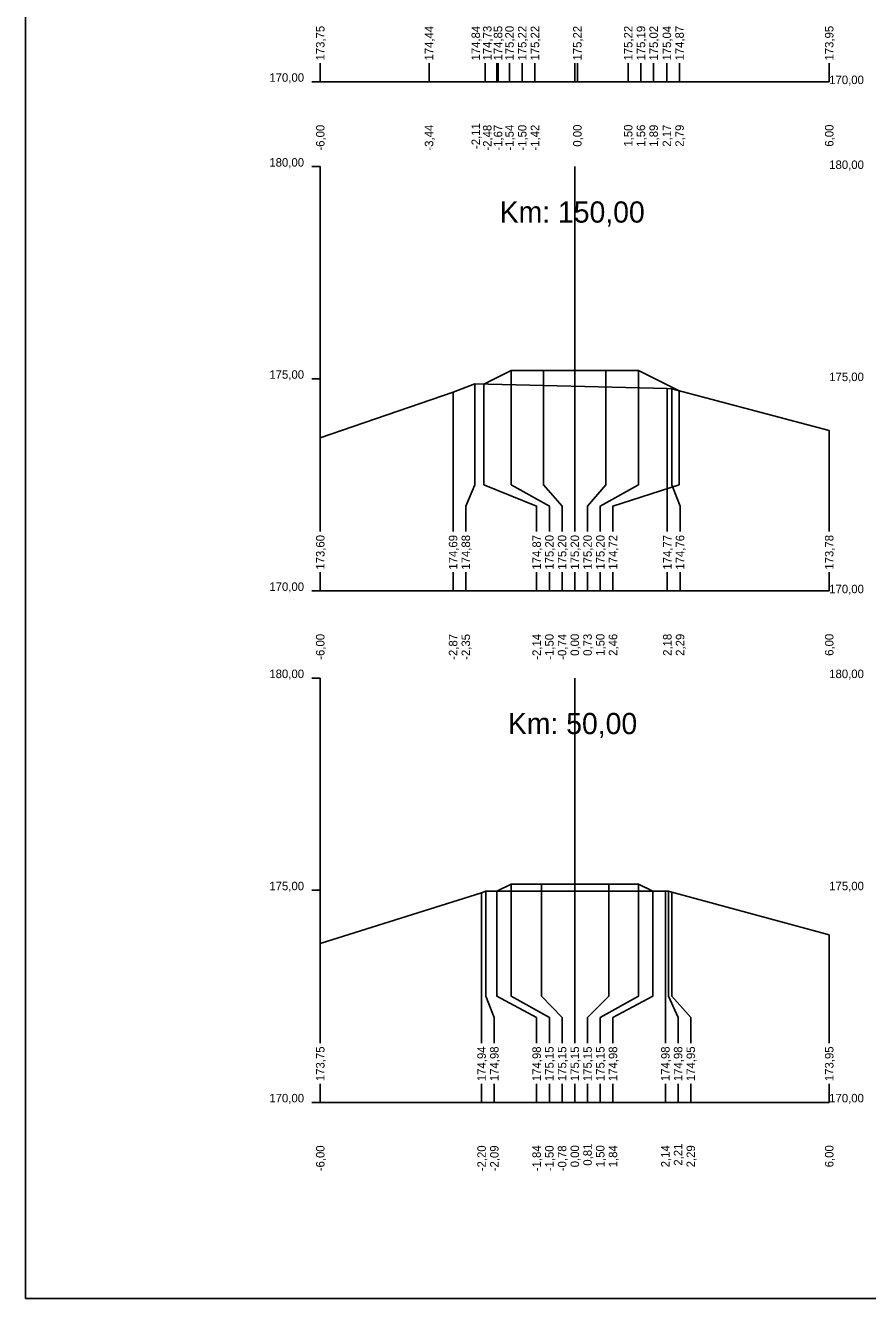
# Model space of a CAD drawing. Extents: x -614174 to -599765, y -1185887 to -1181080.
# Drawn here: x -608814.98 to -608795.12, y -1184519.11 to -1184489.11 of the extents above; entities that cross this region are included whole.
import ezdxf

# ---------------------------------------------------------------- set-up
doc = ezdxf.new("R2010")
doc.units = 0
for name, color, linetype in [('11', 7, 'Continuous'), ('16', 7, 'Continuous'), ('21', 7, 'Continuous'), ('28', 7, 'Continuous'), ('59', 7, 'Continuous'), ('8', 7, 'Continuous'), ('návrh', 7, 'Continuous')]:
    doc.layers.add(name, color=color, linetype=linetype)

msp = doc.modelspace()

# ---------------------------------------------------------------- linework, layer by layer
for points in [[(-608804.168, -1184497.558), (-608803.523, -1184497.235), (-608802.761, -1184497.235), (-608802.023, -1184497.235), (-608801.29, -1184497.235), (-608800.523, -1184497.235), (-608799.564, -1184497.715)], [(-608803.523, -1184497.235), (-608803.523, -1184497.235), (-608803.523, -1184497.235)], [(-608802.023, -1184497.235), (-608802.023, -1184497.235), (-608802.023, -1184497.235)], [(-608800.523, -1184497.235), (-608800.523, -1184497.235), (-608800.523, -1184497.235)], [(-608808.025, -1184498.828), (-608804.893, -1184497.745), (-608804.377, -1184497.553), (-608799.842, -1184497.665), (-608799.738, -1184497.669), (-608796.025, -1184498.651)], [(-608804.168, -1184497.558), (-608804.168, -1184497.558), (-608804.169, -1184497.558)], [(-608808.025, -1184510.742), (-608804.221, -1184509.548), (-608804.117, -1184509.51), (-608799.888, -1184509.511), (-608799.817, -1184509.511), (-608799.737, -1184509.536), (-608796.025, -1184510.539)], [(-608803.86, -1184509.51), (-608803.523, -1184509.342), (-608802.805, -1184509.342), (-608802.023, -1184509.342), (-608801.219, -1184509.342), (-608800.524, -1184509.342), (-608800.185, -1184509.511)], [(-608803.86, -1184509.51), (-608803.86, -1184509.51), (-608803.86, -1184509.51)], [(-608803.523, -1184509.342), (-608803.523, -1184509.342), (-608803.523, -1184509.342)], [(-608802.023, -1184509.342), (-608802.023, -1184509.342), (-608802.023, -1184509.342)], [(-608800.524, -1184509.342), (-608800.524, -1184509.342), (-608800.524, -1184509.342)]]:
    msp.add_lwpolyline(points)
at = {"layer": '11'}
for points in [[(-608808.025, -1184489.992), (-608808.025, -1184490.432)], [(-608805.46, -1184489.992), (-608805.46, -1184490.432)], [(-608804.133, -1184489.992), (-608804.133, -1184490.432)], [(-608803.863, -1184489.992), (-608803.863, -1184490.432)], [(-608803.833, -1184489.992), (-608803.833, -1184490.432)], [(-608803.563, -1184489.992), (-608803.563, -1184490.432)], [(-608803.263, -1184489.992), (-608803.263, -1184490.432)], [(-608802.963, -1184489.992), (-608802.963, -1184490.432)], [(-608801.963, -1184489.992), (-608801.963, -1184490.432)], [(-608800.764, -1184489.992), (-608800.764, -1184490.432)], [(-608800.464, -1184489.992), (-608800.464, -1184490.432)], [(-608800.164, -1184489.992), (-608800.164, -1184490.432)], [(-608799.853, -1184489.992), (-608799.853, -1184490.432)], [(-608799.553, -1184489.992), (-608799.553, -1184490.432)], [(-608796.025, -1184489.992), (-608796.025, -1184490.432)], [(-608803.523, -1184497.235), (-608803.523, -1184499.932), (-608802.623, -1184500.432), (-608802.623, -1184501.033)], [(-608802.761, -1184497.235), (-608802.761, -1184499.932), (-608802.323, -1184500.432), (-608802.323, -1184501.033)], [(-608802.023, -1184497.235), (-608802.023, -1184499.932), (-608802.023, -1184500.432), (-608802.023, -1184501.033)], [(-608801.29, -1184497.235), (-608801.29, -1184499.932), (-608801.723, -1184500.432), (-608801.723, -1184501.033)], [(-608800.523, -1184497.235), (-608800.523, -1184499.932), (-608801.423, -1184500.432), (-608801.423, -1184501.033)], [(-608804.377, -1184497.553), (-608804.377, -1184499.932), (-608804.593, -1184500.432), (-608804.593, -1184501.033)], [(-608804.168, -1184497.558), (-608804.168, -1184499.932), (-608802.923, -1184500.432), (-608802.923, -1184501.033)], [(-608804.893, -1184497.745), (-608804.893, -1184499.932), (-608804.893, -1184500.432), (-608804.893, -1184501.033)], [(-608799.564, -1184497.715), (-608799.564, -1184499.932), (-608801.123, -1184500.432), (-608801.123, -1184501.033)], [(-608799.842, -1184497.665), (-608799.842, -1184499.932), (-608799.842, -1184500.432), (-608799.842, -1184501.033)], [(-608799.738, -1184497.669), (-608799.738, -1184499.932), (-608799.542, -1184500.432), (-608799.542, -1184501.033)], [(-608808.025, -1184498.828), (-608808.025, -1184499.932), (-608808.025, -1184500.432), (-608808.025, -1184501.033)], [(-608796.025, -1184498.651), (-608796.025, -1184499.932), (-608796.025, -1184500.432), (-608796.025, -1184501.033)], [(-608808.025, -1184501.992), (-608808.025, -1184502.432)], [(-608804.893, -1184501.992), (-608804.893, -1184502.432)], [(-608804.593, -1184501.992), (-608804.593, -1184502.432)], [(-608802.923, -1184501.992), (-608802.923, -1184502.432)], [(-608802.623, -1184501.992), (-608802.623, -1184502.432)], [(-608802.323, -1184501.992), (-608802.323, -1184502.432)], [(-608802.023, -1184501.992), (-608802.023, -1184502.432)], [(-608801.723, -1184501.992), (-608801.723, -1184502.432)], [(-608801.423, -1184501.992), (-608801.423, -1184502.432)], [(-608801.123, -1184501.992), (-608801.123, -1184502.432)], [(-608799.842, -1184501.992), (-608799.842, -1184502.432)], [(-608799.542, -1184501.992), (-608799.542, -1184502.432)], [(-608796.025, -1184501.992), (-608796.025, -1184502.432)], [(-608804.221, -1184509.548), (-608804.221, -1184511.987), (-608804.221, -1184512.487), (-608804.221, -1184513.089)], [(-608804.117, -1184509.51), (-608804.117, -1184511.987), (-608803.921, -1184512.487), (-608803.921, -1184513.089)], [(-608803.86, -1184509.51), (-608803.86, -1184511.987), (-608802.923, -1184512.487), (-608802.923, -1184513.089)], [(-608803.523, -1184509.342), (-608803.523, -1184511.987), (-608802.623, -1184512.487), (-608802.623, -1184513.089)], [(-608802.805, -1184509.342), (-608802.805, -1184511.987), (-608802.323, -1184512.487), (-608802.323, -1184513.089)], [(-608802.023, -1184509.342), (-608802.023, -1184511.987), (-608802.023, -1184512.487), (-608802.023, -1184513.089)], [(-608801.219, -1184509.342), (-608801.219, -1184511.987), (-608801.723, -1184512.487), (-608801.723, -1184513.089)], [(-608800.524, -1184509.342), (-608800.524, -1184511.987), (-608801.423, -1184512.487), (-608801.423, -1184513.089)], [(-608800.185, -1184509.511), (-608800.185, -1184511.987), (-608801.123, -1184512.487), (-608801.123, -1184513.089)], [(-608799.888, -1184509.511), (-608799.888, -1184511.987), (-608799.888, -1184512.487), (-608799.888, -1184513.089)], [(-608799.817, -1184509.511), (-608799.817, -1184511.987), (-608799.588, -1184512.487), (-608799.588, -1184513.089)], [(-608799.737, -1184509.536), (-608799.737, -1184511.987), (-608799.288, -1184512.487), (-608799.288, -1184513.089)], [(-608796.025, -1184510.539), (-608796.025, -1184511.987), (-608796.025, -1184512.487), (-608796.025, -1184513.089)], [(-608808.025, -1184510.742), (-608808.025, -1184511.987), (-608808.025, -1184512.487), (-608808.025, -1184513.089)], [(-608808.025, -1184514.047), (-608808.025, -1184514.487)], [(-608804.221, -1184514.047), (-608804.221, -1184514.487)], [(-608803.921, -1184514.047), (-608803.921, -1184514.487)], [(-608802.923, -1184514.047), (-608802.923, -1184514.487)], [(-608802.623, -1184514.047), (-608802.623, -1184514.487)], [(-608802.323, -1184514.047), (-608802.323, -1184514.487)], [(-608802.023, -1184514.047), (-608802.023, -1184514.487)], [(-608801.723, -1184514.047), (-608801.723, -1184514.487)], [(-608801.423, -1184514.047), (-608801.423, -1184514.487)], [(-608801.123, -1184514.047), (-608801.123, -1184514.487)], [(-608799.888, -1184514.047), (-608799.888, -1184514.487)], [(-608799.588, -1184514.047), (-608799.588, -1184514.487)], [(-608799.288, -1184514.047), (-608799.288, -1184514.487)], [(-608796.025, -1184514.047), (-608796.025, -1184514.487)]]:
    msp.add_lwpolyline(points, dxfattribs=at)
at = {"layer": '16'}
for p, q in [((-608808.025, -1184490.432), (-608796.025, -1184490.432)), ((-608808.025, -1184502.432), (-608796.025, -1184502.432)), ((-608808.025, -1184514.487), (-608796.025, -1184514.487))]:
    msp.add_line(p, q, dxfattribs=at)
for points in [[(-608799.565, -1184497.715), (-608799.564, -1184497.715), (-608799.564, -1184497.715)], [(-608800.185, -1184509.511), (-608800.185, -1184509.511), (-608800.185, -1184509.511)]]:
    msp.add_lwpolyline(points, dxfattribs=at)
at = {"layer": '21'}
for p, q in [((-608808.225, -1184490.432), (-608808.025, -1184490.432)), ((-608808.225, -1184492.432), (-608808.025, -1184492.432)), ((-608808.225, -1184497.432), (-608808.025, -1184497.432)), ((-608808.225, -1184502.432), (-608808.025, -1184502.432)), ((-608808.225, -1184504.487), (-608808.025, -1184504.487)), ((-608808.225, -1184509.487), (-608808.025, -1184509.487)), ((-608808.225, -1184514.487), (-608808.025, -1184514.487))]:
    msp.add_line(p, q, dxfattribs=at)
at = {"layer": '28'}
for p, q in [((-608802.025, -1184490.432), (-608802.025, -1184489.992)), ((-608802.025, -1184501.033), (-608802.025, -1184492.432)), ((-608802.025, -1184502.432), (-608802.025, -1184501.992)), ((-608802.025, -1184513.089), (-608802.025, -1184504.487)), ((-608802.025, -1184514.487), (-608802.025, -1184514.047))]:
    msp.add_line(p, q, dxfattribs=at)
at = {"layer": '8'}
for p, q in [((-608808.025, -1184490.432), (-608808.025, -1184489.992)), ((-608808.025, -1184501.033), (-608808.025, -1184492.432)), ((-608808.025, -1184502.432), (-608808.025, -1184501.992)), ((-608808.025, -1184513.089), (-608808.025, -1184504.487)), ((-608808.025, -1184514.487), (-608808.025, -1184514.047))]:
    msp.add_line(p, q, dxfattribs=at)
at = {"layer": 'návrh'}
for q in [(-608814.975, -1184453.291), (-608793.975, -1184519.11)]:
    msp.add_line((-608814.975, -1184519.11), q, dxfattribs=at)

# ---------------------------------------------------------------- texts
at = {"layer": '16'}
for s, p in [('173,75', (-608807.925, -1184489.932)), ('174,44', (-608805.36, -1184489.932)), ('174,84', (-608804.258, -1184489.932)), ('174,73', (-608803.987, -1184489.932)), ('174,85', (-608803.733, -1184489.932)), ('175,20', (-608803.463, -1184489.932)), ('175,22', (-608803.163, -1184489.932)), ('175,22', (-608802.863, -1184489.932)), ('175,22', (-608801.863, -1184489.932)), ('175,22', (-608800.664, -1184489.932)), ('175,19', (-608800.364, -1184489.932)), ('175,02', (-608800.064, -1184489.932)), ('175,04', (-608799.753, -1184489.932)), ('174,87', (-608799.453, -1184489.932)), ('173,95', (-608795.925, -1184489.932)), ('173,60', (-608807.925, -1184501.932)), ('174,69', (-608804.793, -1184501.932)), ('174,88', (-608804.493, -1184501.932)), ('174,87', (-608802.823, -1184501.932)), ('175,20', (-608802.523, -1184501.932)), ('175,20', (-608802.223, -1184501.932)), ('175,20', (-608801.923, -1184501.932)), ('175,20', (-608801.623, -1184501.932)), ('175,20', (-608801.323, -1184501.932)), ('174,72', (-608801.023, -1184501.932)), ('174,77', (-608799.742, -1184501.932)), ('174,76', (-608799.442, -1184501.932)), ('173,78', (-608795.925, -1184501.932)), ('173,75', (-608807.925, -1184513.987)), ('174,94', (-608804.121, -1184513.987)), ('174,98', (-608803.821, -1184513.987)), ('174,98', (-608802.823, -1184513.987)), ('175,15', (-608802.523, -1184513.987)), ('175,15', (-608802.223, -1184513.987)), ('175,15', (-608801.923, -1184513.987)), ('175,15', (-608801.623, -1184513.987)), ('175,15', (-608801.323, -1184513.987)), ('174,98', (-608801.023, -1184513.987)), ('174,98', (-608799.788, -1184513.987)), ('174,98', (-608799.488, -1184513.987)), ('174,95', (-608799.188, -1184513.987)), ('173,95', (-608795.925, -1184513.987))]:
    msp.add_text(s, height=0.2, rotation=90, dxfattribs=at).set_placement(p)
at = {"layer": '21'}
for s, p in [('170,00', (-608809.225, -1184490.432)), ('170,00', (-608796.025, -1184490.487)), ('180,00', (-608809.225, -1184492.432)), ('180,00', (-608796.025, -1184492.487)), ('175,00', (-608809.225, -1184497.432)), ('175,00', (-608796.025, -1184497.487)), ('170,00', (-608809.225, -1184502.432)), ('170,00', (-608796.025, -1184502.487)), ('180,00', (-608809.225, -1184504.487)), ('180,00', (-608796.025, -1184504.487)), ('175,00', (-608809.225, -1184509.487)), ('175,00', (-608796.025, -1184509.487)), ('170,00', (-608809.225, -1184514.487)), ('170,00', (-608796.025, -1184514.487))]:
    msp.add_text(s, height=0.2, dxfattribs=at).set_placement(p)
at = {"layer": '28'}
for s, p in [('Km: 150,00', (-608803.794, -1184493.752)), ('Km: 50,00', (-608803.6, -1184505.808))]:
    msp.add_text(s, height=0.5, dxfattribs=at).set_placement(p)
at = {"layer": '59'}
for s, p in [('-6,00', (-608807.925, -1184492.055)), ('-3,44', (-608805.36, -1184492.055)), ('-2,11', (-608804.258, -1184492.017)), ('-2,48', (-608803.987, -1184492.056)), ('-1,67', (-608803.733, -1184492.056)), ('-1,54', (-608803.463, -1184492.055)), ('-1,50', (-608803.163, -1184492.055)), ('-1,42', (-608802.863, -1184492.054)), ('0,00', (-608801.863, -1184491.962)), ('1,50', (-608800.664, -1184491.962)), ('1,56', (-608800.364, -1184491.963)), ('1,89', (-608800.064, -1184491.963)), ('2,17', (-608799.753, -1184491.963)), ('2,79', (-608799.453, -1184491.963)), ('6,00', (-608795.925, -1184491.962)), ('-6,00', (-608807.925, -1184504.055)), ('-2,87', (-608804.793, -1184504.056)), ('-2,35', (-608804.493, -1184504.057)), ('-2,14', (-608802.823, -1184504.055)), ('-1,50', (-608802.523, -1184504.055)), ('-0,74', (-608802.223, -1184504.055)), ('0,00', (-608801.923, -1184503.962)), ('0,73', (-608801.623, -1184503.963)), ('1,50', (-608801.323, -1184503.962)), ('2,46', (-608801.023, -1184503.963)), ('2,18', (-608799.742, -1184503.963)), ('2,29', (-608799.442, -1184503.963)), ('6,00', (-608795.925, -1184503.962)), ('-6,00', (-608807.925, -1184516.11)), ('-2,20', (-608804.121, -1184516.11)), ('-2,09', (-608803.821, -1184516.111)), ('-1,84', (-608802.823, -1184516.11)), ('-1,50', (-608802.523, -1184516.11)), ('-0,78', (-608802.223, -1184516.111)), ('0,00', (-608801.923, -1184516.017)), ('0,81', (-608801.623, -1184515.979)), ('1,50', (-608801.323, -1184516.017)), ('1,84', (-608801.023, -1184516.017)), ('2,14', (-608799.788, -1184516.017)), ('2,21', (-608799.488, -1184515.979)), ('2,29', (-608799.188, -1184516.018)), ('6,00', (-608795.925, -1184516.017))]:
    msp.add_text(s, height=0.2, rotation=90, dxfattribs=at).set_placement(p)

doc.saveas('drawing.dxf')
